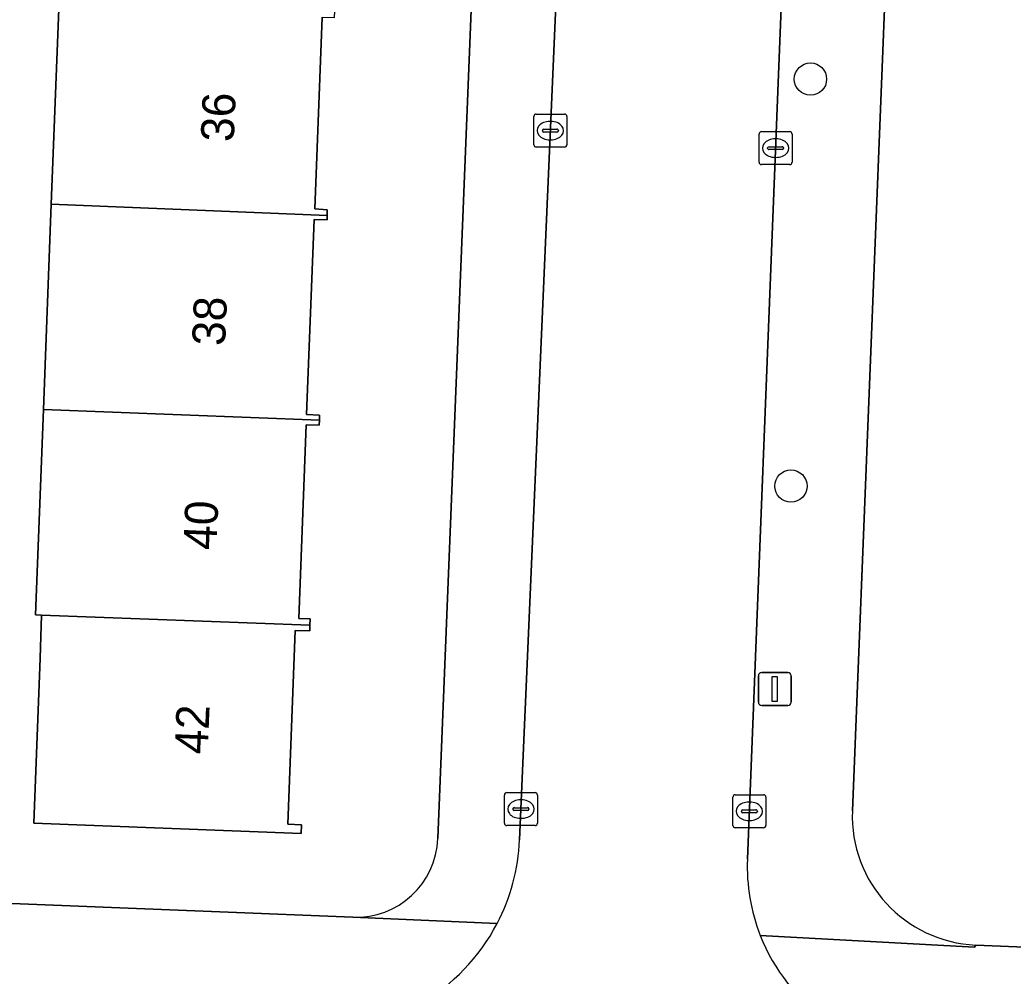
# Model space of a CAD drawing. Extents: x 160077 to 160948, y 386481 to 387498.
# Drawn here: x 160655.91 to 160685.97, y 386617.88 to 386646.83 of the extents above; entities that cross this region are included whole.
import ezdxf

# ---------------------------------------------------------------- set-up
doc = ezdxf.new("R2010")
doc.units = 0
for name, color, linetype in [('IMGEO_Boom', 7, 'Continuous'), ('IMGEO_Erf', 7, 'Continuous'), ('IMGEO_Kolk', 7, 'Continuous'), ('IMGEO_Lichtmast', 7, 'Continuous'), ('IMGEO_Pand', 7, 'Continuous'), ('IMGEO_Pand_nummerreeks', 7, 'Continuous'), ('IMGEO_Rijbaan_lokaal_open', 7, 'Continuous'), ('IMGEO_Voetpad_open', 7, 'Continuous')]:
    doc.layers.add(name, color=color, linetype=linetype)

msp = doc.modelspace()

# ---------------------------------------------------------------- linework, layer by layer
at = {"layer": 'IMGEO_Boom'}
for centre in [(160679.837, 386645.035), (160679.245, 386632.714)]:
    msp.add_circle(centre, 0.489, dxfattribs=at)
at = {"layer": 'IMGEO_Erf'}
for points in [[(160668.563, 386622.044), (160671.289, 386689.993)], [(160682.825, 386665.878), (160681.105, 386622.883)], [(160646.446, 386649.143), (160646.333, 386646.558), (160648.628, 386646.457), (160648.415, 386641.601), (160648.203, 386636.766), (160646.04, 386636.861), (160645.92, 386634.117), (160648.337, 386634.011), (160648.122, 386629.118), (160647.912, 386624.32), (160645.495, 386624.426), (160645.337, 386620.494), (160665.983, 386619.662)], [(160665.059, 386646.912), (160664.836, 386641.102), (160665.213, 386641.08), (160665.213, 386640.905), (160665.213, 386640.771), (160664.811, 386640.779), (160664.584, 386634.877), (160664.978, 386634.862), (160664.972, 386634.708), (160664.966, 386634.557), (160664.577, 386634.572), (160664.351, 386628.705), (160664.693, 386628.692), (160664.686, 386628.508), (160664.679, 386628.327), (160664.245, 386628.344), (160664.02, 386622.477), (160664.43, 386622.461), (160664.42, 386622.201), (160656.326, 386622.511), (160656.518, 386627.509), (160656.567, 386628.805), (160656.38, 386628.812), (160656.619, 386635.034), (160656.858, 386641.251), (160657.094, 386647.418)], [(160684.841, 386618.819), (160706.67, 386617.929), (160707.035, 386626.89), (160704.707, 386626.959), (160704.85, 386631.78), (160704.995, 386636.655), (160707.192, 386636.59), (160707.268, 386639.151), (160704.934, 386639.237), (160705.114, 386644.158)]]:
    msp.add_lwpolyline(points, dxfattribs=at)
for centre, radius, start, end in [((160685.011, 386622.725), 3.909, 177.678, 267.5062), ((160666.081, 386622.144), 2.484, 267.7411, 357.6888)]:
    msp.add_arc(centre, radius, start, end, dxfattribs=at)
at = {"layer": 'IMGEO_Kolk'}
for p, q in [((160671.463, 386643.049), (160671.463, 386643.901)), ((160671.538, 386643.975), (160672.39, 386643.975)), ((160672.464, 386643.901), (160672.464, 386643.049)), ((160671.951, 386643.755), (160671.976, 386643.755)), ((160671.722, 386643.469), (160671.722, 386643.481)), ((160672.16, 386643.432), (160671.762, 386643.432)), ((160671.765, 386643.518), (160672.163, 386643.518)), ((160672.206, 386643.481), (160672.206, 386643.469)), ((160678.281, 386642.518), (160678.281, 386643.37)), ((160678.356, 386643.444), (160679.208, 386643.444)), ((160679.282, 386643.37), (160679.282, 386642.518)), ((160672.39, 386642.975), (160671.538, 386642.975)), ((160671.974, 386643.195), (160671.949, 386643.195)), ((160678.54, 386642.938), (160678.54, 386642.95)), ((160678.583, 386642.987), (160678.981, 386642.987)), ((160678.769, 386643.224), (160678.794, 386643.224)), ((160679.024, 386642.95), (160679.024, 386642.938)), ((160678.978, 386642.901), (160678.58, 386642.901)), ((160678.792, 386642.664), (160678.767, 386642.664)), ((160679.208, 386642.444), (160678.356, 386642.444)), ((160670.647, 386623.435), (160671.499, 386623.435)), ((160670.572, 386622.509), (160670.572, 386623.361)), ((160671.06, 386623.215), (160671.085, 386623.215)), ((160671.573, 386623.361), (160671.573, 386622.509)), ((160677.486, 386622.443), (160677.486, 386623.295)), ((160677.561, 386623.369), (160678.413, 386623.369)), ((160677.974, 386623.149), (160677.999, 386623.149)), ((160678.487, 386623.295), (160678.487, 386622.443)), ((160670.831, 386622.929), (160670.831, 386622.941)), ((160671.269, 386622.892), (160670.871, 386622.892)), ((160670.874, 386622.978), (160671.272, 386622.978)), ((160671.315, 386622.941), (160671.315, 386622.929)), ((160677.745, 386622.863), (160677.745, 386622.875)), ((160678.183, 386622.826), (160677.785, 386622.826)), ((160677.788, 386622.912), (160678.186, 386622.912)), ((160678.229, 386622.875), (160678.229, 386622.863)), ((160671.083, 386622.655), (160671.058, 386622.655)), ((160677.997, 386622.589), (160677.972, 386622.589)), ((160671.499, 386622.435), (160670.647, 386622.435)), ((160678.413, 386622.369), (160677.561, 386622.369))]:
    msp.add_line(p, q, dxfattribs=at)
for points in [[(160671.463, 386643.049), (160671.463, 386643.901)], [(160671.538, 386643.975), (160672.39, 386643.975)], [(160672.464, 386643.901), (160672.464, 386643.049)], [(160678.281, 386642.518), (160678.281, 386643.37)], [(160678.356, 386643.444), (160679.208, 386643.444)], [(160679.282, 386643.37), (160679.282, 386642.518)], [(160672.39, 386642.975), (160671.538, 386642.975)], [(160679.208, 386642.444), (160678.356, 386642.444)], [(160670.647, 386623.435), (160671.499, 386623.435)], [(160670.572, 386622.509), (160670.572, 386623.361)], [(160671.573, 386623.361), (160671.573, 386622.509)], [(160677.486, 386622.443), (160677.486, 386623.295)], [(160677.561, 386623.369), (160678.413, 386623.369)], [(160678.487, 386623.295), (160678.487, 386622.443)], [(160671.499, 386622.435), (160670.647, 386622.435)], [(160678.413, 386622.369), (160677.561, 386622.369)]]:
    msp.add_lwpolyline(points, dxfattribs=at)
for centre, radius, start, end in [((160671.54, 386643.899), 0.0765, 91.552, 178.448), ((160671.54, 386643.899), 0.0765, 91.552, 178.448), ((160672.388, 386643.899), 0.0765, 1.552, 88.448), ((160672.388, 386643.899), 0.0765, 1.552, 88.448), ((160671.762, 386643.478), 0.0403, 85.8775, 175.7526), ((160671.759, 386643.468), 0.0366, 178.938, 274.7102), ((160672.163, 386643.475), 0.043, 264.8664, 352.4533), ((160672.167, 386643.48), 0.0386, 1.7309, 96.639), ((160678.358, 386643.368), 0.0765, 91.552, 178.448), ((160678.358, 386643.368), 0.0765, 91.552, 178.448), ((160679.206, 386643.368), 0.0765, 1.552, 88.448), ((160679.206, 386643.368), 0.0765, 1.552, 88.448), ((160671.54, 386643.051), 0.0765, 181.552, 268.448), ((160671.54, 386643.051), 0.0765, 181.552, 268.448), ((160672.388, 386643.051), 0.0765, 271.552, 358.448), ((160672.388, 386643.051), 0.0765, 271.552, 358.448), ((160678.58, 386642.947), 0.0403, 85.8775, 175.7526), ((160678.985, 386642.949), 0.0386, 1.7309, 96.639), ((160678.577, 386642.937), 0.0366, 178.938, 274.7102), ((160678.981, 386642.944), 0.043, 264.8664, 352.4533), ((160678.358, 386642.52), 0.0765, 181.552, 268.448), ((160678.358, 386642.52), 0.0765, 181.552, 268.448), ((160679.206, 386642.52), 0.0765, 271.552, 358.448), ((160679.206, 386642.52), 0.0765, 271.552, 358.448), ((160670.649, 386623.359), 0.0765, 91.552, 178.448), ((160670.649, 386623.359), 0.0765, 91.552, 178.448), ((160671.497, 386623.359), 0.0765, 1.552, 88.448), ((160671.497, 386623.359), 0.0765, 1.552, 88.448), ((160677.563, 386623.293), 0.0765, 91.552, 178.448), ((160677.563, 386623.293), 0.0765, 91.552, 178.448), ((160678.411, 386623.293), 0.0765, 1.552, 88.448), ((160678.411, 386623.293), 0.0765, 1.552, 88.448), ((160670.871, 386622.938), 0.0403, 85.8775, 175.7526), ((160670.868, 386622.928), 0.0366, 178.938, 274.7102), ((160671.272, 386622.935), 0.043, 264.8664, 352.4533), ((160671.276, 386622.94), 0.0386, 1.7309, 96.639), ((160677.785, 386622.872), 0.0403, 85.8775, 175.7526), ((160677.782, 386622.862), 0.0366, 178.938, 274.7102), ((160678.186, 386622.869), 0.043, 264.8664, 352.4533), ((160678.19, 386622.874), 0.0386, 1.7309, 96.639), ((160670.649, 386622.511), 0.0765, 181.552, 268.448), ((160670.649, 386622.511), 0.0765, 181.552, 268.448), ((160671.497, 386622.511), 0.0765, 271.552, 358.448), ((160671.497, 386622.511), 0.0765, 271.552, 358.448), ((160677.563, 386622.445), 0.0765, 181.552, 268.448), ((160677.563, 386622.445), 0.0765, 181.552, 268.448), ((160678.411, 386622.445), 0.0765, 271.552, 358.448), ((160678.411, 386622.445), 0.0765, 271.552, 358.448)]:
    msp.add_arc(centre, radius, start, end, dxfattribs=at)
for centre, major_axis, ratio, start_param, end_param in [((160671.95, 386643.475), (-0.387, 0.002), 0.722429, 4.712389, 7.853982), ((160671.975, 386643.475), (-0.39, 0.002), 0.717154, 1.570796, 4.712389), ((160678.768, 386642.944), (-0.387, 0.002), 0.722429, 4.712389, 7.853982), ((160678.793, 386642.944), (-0.39, 0.002), 0.717154, 1.570796, 4.712389), ((160671.059, 386622.935), (-0.387, 0.002), 0.722429, 4.712389, 7.853982), ((160671.084, 386622.935), (-0.39, 0.002), 0.717154, 1.570796, 4.712389), ((160677.973, 386622.869), (-0.387, 0.002), 0.722429, 4.712389, 7.853982), ((160677.998, 386622.869), (-0.39, 0.002), 0.717154, 1.570796, 4.712389)]:
    msp.add_ellipse(centre, major_axis=major_axis, ratio=ratio, start_param=start_param, end_param=end_param, dxfattribs=at)
at = {"layer": 'IMGEO_Lichtmast'}
for p, q in [((160678.36, 386627.07), (160679.15, 386627.07)), ((160679.15, 386627.07), (160678.36, 386627.07)), ((160678.26, 386626.17), (160678.26, 386626.97)), ((160678.26, 386626.97), (160678.26, 386626.17)), ((160679.25, 386626.97), (160679.25, 386626.17)), ((160679.25, 386626.17), (160679.25, 386626.97)), ((160679.15, 386626.07), (160678.36, 386626.07)), ((160678.36, 386626.07), (160679.15, 386626.07))]:
    msp.add_line(p, q, dxfattribs=at)
msp.add_lwpolyline([(160678.68, 386626.945), (160678.83, 386626.945), (160678.83, 386626.195), (160678.68, 386626.195), (160678.68, 386626.945)], dxfattribs=at)
for centre, start, end in [((160678.36, 386626.97), 90, 180), ((160678.36, 386626.97), 90, 180), ((160679.15, 386626.97), 0, 90), ((160679.15, 386626.97), 360, 90), ((160678.36, 386626.17), 180, 270), ((160678.36, 386626.17), 180, 270), ((160679.15, 386626.17), 270, 0), ((160679.15, 386626.17), 270, 0)]:
    msp.add_arc(centre, 0.1, start, end, dxfattribs=at)
at = {"layer": 'IMGEO_Pand'}
for points in [[(160657.094, 386647.418), (160656.858, 386641.251), (160665.213, 386640.905), (160665.213, 386641.08), (160664.836, 386641.102), (160665.059, 386646.912), (160665.434, 386646.898), (160665.442, 386647.092)], [(160664.978, 386634.862), (160664.584, 386634.877), (160664.811, 386640.779), (160665.213, 386640.771), (160665.213, 386640.905), (160656.858, 386641.251), (160656.619, 386635.034), (160664.972, 386634.708)], [(160656.619, 386635.034), (160656.38, 386628.812), (160656.567, 386628.805), (160664.686, 386628.508), (160664.693, 386628.692), (160664.351, 386628.705), (160664.577, 386634.572), (160664.966, 386634.557), (160664.972, 386634.708)], [(160656.567, 386628.805), (160656.518, 386627.509), (160656.326, 386622.511), (160664.42, 386622.201), (160664.43, 386622.461), (160664.02, 386622.477), (160664.245, 386628.344), (160664.679, 386628.327), (160664.686, 386628.508)]]:
    msp.add_lwpolyline(points, close=True, dxfattribs=at)
at = {"layer": 'IMGEO_Rijbaan_lokaal_open'}
for points in [[(160680.523, 386684.347), (160681.081, 386699.432), (160682.253, 386727.666), (160683.133, 386750), (160683.261, 386753.26), (160684.339, 386779.52), (160677.356, 386779.776), (160676.66, 386759.882), (160676.246, 386750), (160675.458, 386731.188), (160674.211, 386700.474), (160673.381, 386679.573), (160672.381, 386653.071), (160671.034, 386622.001)], [(160677.928, 386621.418), (160678.869, 386645.17), (160679.679, 386665.304), (160679.604, 386665.329), (160680.455, 386684.325), (160680.523, 386684.347)]]:
    msp.add_lwpolyline(points, dxfattribs=at)
for centre, radius, start, end in [((160665.033, 386622.257), 6.006, 332.3183, 357.5545), ((160683.627, 386621.193), 5.704, 177.7362, 201.4059), ((160665.02, 386622.263), 6.02, 267.99, 332.3312), ((160683.635, 386621.192), 5.711, 201.3739, 267.5123)]:
    msp.add_arc(centre, radius, start, end, dxfattribs=at)
at = {"layer": 'IMGEO_Voetpad_open'}
for points in [[(160674.925, 386780.592), (160673.888, 386754.75), (160673.824, 386753.158), (160673.697, 386750), (160671.348, 386691.449), (160671.289, 386689.993), (160668.563, 386622.044)], [(160671.034, 386622.001), (160672.381, 386653.071), (160673.381, 386679.573)], [(160681.105, 386622.883), (160682.825, 386665.878)], [(160679.679, 386665.304), (160678.869, 386645.17), (160677.928, 386621.418)], [(160670.352, 386619.467), (160665.983, 386619.662), (160645.337, 386620.494), (160643.564, 386620.565), (160621.359, 386621.46)], [(160665.983, 386619.662), (160670.352, 386619.467)], [(160809.756, 386613.821), (160804.864, 386613.877), (160804.844, 386613.93), (160783.537, 386614.798), (160782.232, 386614.851), (160708.053, 386617.873), (160706.67, 386617.929), (160684.841, 386618.819), (160684.798, 386618.754), (160678.317, 386619.111)], [(160678.317, 386619.111), (160684.798, 386618.754), (160684.841, 386618.819)]]:
    msp.add_lwpolyline(points, dxfattribs=at)
for centre, radius, start, end in [((160685.011, 386622.725), 3.909, 177.678, 267.5062), ((160666.081, 386622.144), 2.484, 267.7411, 357.6888), ((160665.033, 386622.257), 6.006, 332.3183, 357.5545), ((160683.627, 386621.193), 5.704, 177.7362, 201.4059), ((160665.02, 386622.263), 6.02, 267.99, 332.3312), ((160683.635, 386621.192), 5.711, 201.3739, 267.5123)]:
    msp.add_arc(centre, radius, start, end, dxfattribs=at)

# ---------------------------------------------------------------- texts
at = {"layer": 'IMGEO_Pand_nummerreeks'}
for s, p in [('36', (160662.38, 386643.119)), ('38', (160662.116, 386636.945)), ('40', (160661.853, 386630.767)), ('42', (160661.589, 386624.584))]:
    msp.add_text(s, height=1, rotation=87.5585, dxfattribs=at).set_placement(p)

doc.saveas('drawing.dxf')
